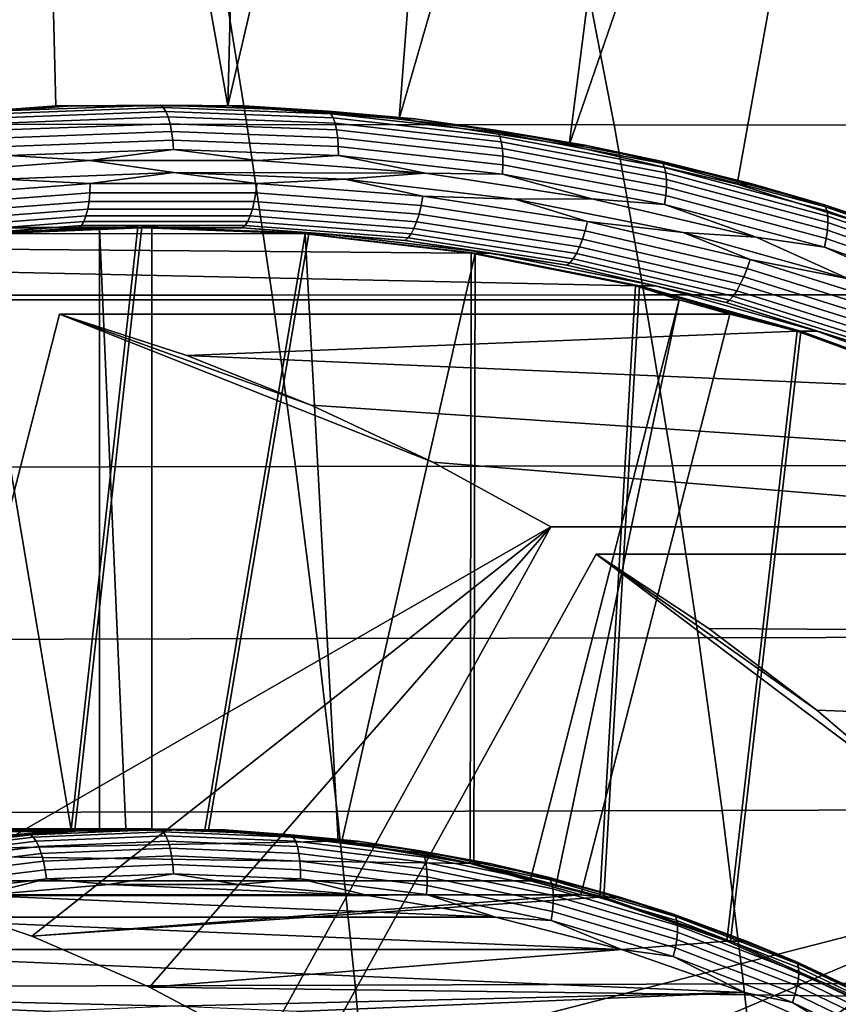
# Model space of a CAD drawing. Header units: metres. Extents: x -25 to 132, y -25 to 25.
# Tile 259 of 278: x 117.4 to 120.4, y 5.71 to 9.31. Entities that reach past the tile are written whole.
import ezdxf

# ---------------------------------------------------------------- set-up
doc = ezdxf.new("R2010")
doc.units = ezdxf.units.M
doc.layers.add('solid_12_061_071_XXX', color=7, linetype='CONTINUOUS')

msp = doc.modelspace()

# ---------------------------------------------------------------- linework, layer by layer
at = {"layer": 'solid_12_061_071_XXX'}
for points in [[(117.534309, 8.993996, 77.357338), (116.907303, 8.946008, 77.165642), (117.131561, 10.723815, 77.234207), (117.489807, 10.74345, 77.343735)], [(118.162933, 8.993996, 77.54953), (117.534309, 8.993996, 77.357338), (117.489807, 10.74345, 77.343735), (117.848618, 10.75, 77.45343)], [(118.162933, 8.993996, 77.54953), (117.848618, 10.75, 77.45343), (118.207436, 10.74345, 77.563133)], [(118.162933, 8.993996, 77.54953), (118.207436, 10.74345, 77.563133), (118.565681, 10.723815, 77.672661)], [(118.162933, 8.993996, 77.54953), (118.565681, 10.723815, 77.672661), (118.92334, 10.691092, 77.782005), (118.78994, 8.946008, 77.741226)], [(118.78994, 8.946008, 77.741226), (118.92334, 10.691092, 77.782005), (119.279373, 10.645382, 77.890854)], [(118.78994, 8.946008, 77.741226), (119.279373, 10.645382, 77.890854), (119.633636, 10.586707, 77.999168), (119.411942, 8.850286, 77.931389)], [(119.411942, 8.850286, 77.931389), (119.633636, 10.586707, 77.999168), (119.986038, 10.515076, 78.106903)], [(119.411942, 8.850286, 77.931389), (119.986038, 10.515076, 78.106903), (120.335678, 10.430671, 78.213799), (120.025558, 8.707352, 78.118988)], [(120.025558, 8.707352, 78.118988), (120.335678, 10.430671, 78.213799), (120.682281, 10.333553, 78.319771), (120.627548, 8.517965, 78.303032)], [(116.81295, 9.549885, 100.02301), (116.892509, 8.926898, 100.097305), (118.232376, 8.925667, 100.399925), (118.133217, 9.546283, 100.324989)], [(118.133217, 9.546283, 100.324989), (118.232376, 8.925667, 100.399925), (119.575424, 8.924468, 100.694489), (119.456779, 9.542771, 100.619423)], [(119.456779, 9.542771, 100.619423), (119.575424, 8.924468, 100.694489), (120.921532, 8.923298, 100.980911), (120.783531, 9.539344, 100.906227)], [(117.592758, 8.993996, 77.166069), (116.965767, 8.946009, 76.97438), (116.907303, 8.946008, 77.165642), (117.534309, 8.993996, 77.357338)], [(117.303459, 8.974038, 77.041306), (116.965767, 8.946009, 76.97438), (117.592758, 8.993996, 77.166069)], [(117.917252, 8.996962, 77.228958), (117.303459, 8.974038, 77.041306), (117.592758, 8.993996, 77.166069)], [(117.927101, 8.987926, 77.196724), (117.313927, 8.965026, 77.009262), (117.303459, 8.974038, 77.041306), (117.917252, 8.996962, 77.228958)], [(117.936348, 8.97317, 77.166481), (117.324181, 8.950308, 76.979324), (117.313927, 8.965026, 77.009262), (117.927101, 8.987926, 77.196724)], [(117.944702, 8.953141, 77.139153), (117.333908, 8.93033, 76.952415), (117.324181, 8.950308, 76.979324), (117.936348, 8.97317, 77.166481)], [(118.221428, 8.993996, 77.358276), (117.592758, 8.993996, 77.166069), (117.534309, 8.993996, 77.357338), (118.162933, 8.993996, 77.54953)], [(117.917252, 8.996962, 77.228958), (117.592758, 8.993996, 77.166069), (118.221428, 8.993996, 77.358276)], [(118.531044, 8.974038, 77.416611), (117.917252, 8.996962, 77.228958), (118.221428, 8.993996, 77.358276)], [(118.540276, 8.965026, 77.384193), (117.927101, 8.987926, 77.196724), (117.917252, 8.996962, 77.228958), (118.531044, 8.974038, 77.416611)], [(118.548515, 8.950308, 77.353645), (117.936348, 8.97317, 77.166481), (117.927101, 8.987926, 77.196724), (118.540276, 8.965026, 77.384193)], [(118.555504, 8.93033, 77.325897), (117.944702, 8.953141, 77.139153), (117.936348, 8.97317, 77.166481), (118.548515, 8.950308, 77.353645)], [(118.848427, 8.946009, 77.549965), (118.221428, 8.993996, 77.358276), (118.162933, 8.993996, 77.54953), (118.78994, 8.946008, 77.741226)], [(118.531044, 8.974038, 77.416611), (118.221428, 8.993996, 77.358276), (118.848427, 8.946009, 77.549965)], [(119.141701, 8.905385, 77.60331), (118.531044, 8.974038, 77.416611), (118.848427, 8.946009, 77.549965)], [(119.15033, 8.896442, 77.570702), (118.540276, 8.965026, 77.384193), (118.531044, 8.974038, 77.416611), (119.141701, 8.905385, 77.60331)], [(117.95192, 8.928451, 77.11557), (117.342796, 8.905702, 76.929344), (117.333908, 8.93033, 76.952415), (117.944702, 8.953141, 77.139153)], [(118.561035, 8.905702, 77.301796), (117.95192, 8.928451, 77.11557), (117.944702, 8.953141, 77.139153), (118.555504, 8.93033, 77.325897)], [(119.15757, 8.881836, 77.539848), (118.548515, 8.950308, 77.353645), (118.540276, 8.965026, 77.384193), (119.15033, 8.896442, 77.570702)], [(119.163193, 8.862012, 77.511681), (118.555504, 8.93033, 77.325897), (118.548515, 8.950308, 77.353645), (119.15757, 8.881836, 77.539848)], [(119.470398, 8.850291, 77.74012), (118.848427, 8.946009, 77.549965), (118.78994, 8.946008, 77.741226), (119.411942, 8.850286, 77.931389)], [(119.141701, 8.905385, 77.60331), (118.848427, 8.946009, 77.549965), (119.470398, 8.850291, 77.74012)], [(116.892509, 8.926898, 100.097305), (116.966835, 8.301028, 100.166641), (118.324989, 8.301724, 100.469872), (118.232376, 8.925667, 100.399925)], [(117.957764, 8.899849, 77.096451), (117.350594, 8.877173, 76.91082), (117.342796, 8.905702, 76.929344), (117.95192, 8.928451, 77.11557)], [(117.962067, 8.868207, 77.082375), (117.357056, 8.845612, 76.897408), (117.350594, 8.877173, 76.91082), (117.957764, 8.899849, 77.096451)], [(118.564926, 8.877173, 77.282082), (117.957764, 8.899849, 77.096451), (117.95192, 8.928451, 77.11557), (118.561035, 8.905702, 77.301796)], [(118.56707, 8.845612, 77.267349), (117.962067, 8.868207, 77.082375), (117.957764, 8.899849, 77.096451), (118.564926, 8.877173, 77.282082)], [(118.232376, 8.925667, 100.399925), (118.324989, 8.301724, 100.469872), (119.686211, 8.302408, 100.764557), (119.575424, 8.924468, 100.694489)], [(119.167046, 8.837572, 77.487076), (118.561035, 8.905702, 77.301796), (118.555504, 8.93033, 77.325897), (119.163193, 8.862012, 77.511681)], [(119.168999, 8.809261, 77.466766), (118.564926, 8.877173, 77.282082), (118.561035, 8.905702, 77.301796), (119.167046, 8.837572, 77.487076)], [(119.746124, 8.791353, 77.788101), (119.141701, 8.905385, 77.60331), (119.470398, 8.850291, 77.74012)], [(119.754143, 8.782524, 77.75531), (119.15033, 8.896442, 77.570702), (119.141701, 8.905385, 77.60331), (119.746124, 8.791353, 77.788101)], [(119.575424, 8.924468, 100.694489), (119.686211, 8.302408, 100.764557), (121.050392, 8.30308, 101.050636), (120.921532, 8.923298, 100.980911)], [(117.964691, 8.834489, 77.073776), (117.361984, 8.811979, 76.889511), (117.357056, 8.845612, 76.897408), (117.962067, 8.868207, 77.082375)], [(118.567398, 8.811979, 77.258041), (117.964691, 8.834489, 77.073776), (117.962067, 8.868207, 77.082375), (118.56707, 8.845612, 77.267349)], [(119.168999, 8.777942, 77.45137), (118.56707, 8.845612, 77.267349), (118.564926, 8.877173, 77.282082), (119.168999, 8.809261, 77.466766)], [(119.760391, 8.768106, 77.724152), (119.15757, 8.881836, 77.539848), (119.15033, 8.896442, 77.570702), (119.754143, 8.782524, 77.75531)], [(119.764671, 8.748534, 77.695572), (119.163193, 8.862012, 77.511681), (119.15757, 8.881836, 77.539848), (119.760391, 8.768106, 77.724152)], [(119.766869, 8.724407, 77.670456), (119.167046, 8.837572, 77.487076), (119.163193, 8.862012, 77.511681), (119.764671, 8.748534, 77.695572)], [(117.964691, 8.834489, 77.073776), (117.658134, 8.794126, 76.976921), (117.361984, 8.811979, 76.889511)], [(117.964691, 8.834489, 77.073776), (118.27301, 8.794126, 77.164902), (117.658134, 8.794126, 76.976921)], [(118.567398, 8.811979, 77.258041), (118.27301, 8.794126, 77.164902), (117.964691, 8.834489, 77.073776)], [(119.167038, 8.744567, 77.441368), (118.567398, 8.811979, 77.258041), (118.56707, 8.845612, 77.267349), (119.168999, 8.777942, 77.45137)], [(119.766899, 8.69646, 77.649559), (119.168999, 8.809261, 77.466766), (119.167046, 8.837572, 77.487076), (119.766869, 8.724407, 77.670456)], [(120.08403, 8.707354, 77.927727), (119.470398, 8.850291, 77.74012), (119.411942, 8.850286, 77.931389), (120.025558, 8.707352, 78.118988)], [(119.746124, 8.791353, 77.788101), (119.470398, 8.850291, 77.74012), (120.08403, 8.707354, 77.927727)], [(117.361984, 8.811979, 76.889511), (117.658134, 8.794126, 76.976921), (117.044853, 8.747171, 76.789421)], [(117.340004, 8.725513, 76.879654), (117.044853, 8.747171, 76.789421), (117.658134, 8.794126, 76.976921), (117.965569, 8.749997, 77.070908)], [(117.965569, 8.749997, 77.070908), (117.658134, 8.794126, 76.976921), (118.27301, 8.794126, 77.164902), (118.886292, 8.747171, 77.352402)], [(118.567398, 8.811979, 77.258041), (118.886292, 8.747171, 77.352402), (118.27301, 8.794126, 77.164902)], [(119.167038, 8.744567, 77.441368), (118.886292, 8.747171, 77.352402), (118.567398, 8.811979, 77.258041)], [(119.764771, 8.665541, 77.633522), (119.168999, 8.777942, 77.45137), (119.168999, 8.809261, 77.466766), (119.766899, 8.69646, 77.649559)], [(120.341232, 8.632522, 77.970047), (119.746124, 8.791353, 77.788101), (120.08403, 8.707354, 77.927727)], [(120.348648, 8.623853, 77.937065), (119.754143, 8.782524, 77.75531), (119.746124, 8.791353, 77.788101), (120.341232, 8.632522, 77.970047)], [(119.760544, 8.632593, 77.622826), (119.167038, 8.744567, 77.441368), (119.168999, 8.777942, 77.45137), (119.764771, 8.665541, 77.633522)], [(120.35392, 8.609694, 77.905609), (119.760391, 8.768106, 77.724152), (119.754143, 8.782524, 77.75531), (120.348648, 8.623853, 77.937065)], [(120.35688, 8.590476, 77.876633), (119.764671, 8.748534, 77.695572), (119.760391, 8.768106, 77.724152), (120.35392, 8.609694, 77.905609)], [(117.660294, 8.709455, 76.980751), (117.053131, 8.662988, 76.795128), (117.340004, 8.725513, 76.879654)], [(117.660294, 8.709455, 76.980751), (117.340004, 8.725513, 76.879654), (117.965569, 8.749997, 77.070908)], [(118.269073, 8.709455, 77.166878), (117.660294, 8.709455, 76.980751), (117.965569, 8.749997, 77.070908)], [(118.591141, 8.725513, 77.262169), (117.965569, 8.749997, 77.070908), (118.886292, 8.747171, 77.352402)], [(118.269073, 8.709455, 77.166878), (117.965569, 8.749997, 77.070908), (118.591141, 8.725513, 77.262169)], [(118.876228, 8.662988, 77.352509), (118.269073, 8.709455, 77.166878), (118.591141, 8.725513, 77.262169)], [(119.213142, 8.652201, 77.452332), (118.591141, 8.725513, 77.262169), (118.886292, 8.747171, 77.352402), (119.494682, 8.653509, 77.538406)], [(118.876228, 8.662988, 77.352509), (118.591141, 8.725513, 77.262169), (119.213142, 8.652201, 77.452332)], [(119.167038, 8.744567, 77.441368), (119.494682, 8.653509, 77.538406), (118.886292, 8.747171, 77.352402)], [(119.760544, 8.632593, 77.622826), (119.494682, 8.653509, 77.538406), (119.167038, 8.744567, 77.441368)], [(120.357437, 8.566786, 77.851013), (119.766869, 8.724407, 77.670456), (119.764671, 8.748534, 77.695572), (120.35688, 8.590476, 77.876633)], [(120.355576, 8.539342, 77.829536), (119.766899, 8.69646, 77.649559), (119.766869, 8.724407, 77.670456), (120.357437, 8.566786, 77.851013)], [(117.658829, 8.675772, 76.989754), (117.054016, 8.629482, 76.804848), (117.053131, 8.662988, 76.795128), (117.660294, 8.709455, 76.980751)], [(118.265251, 8.675772, 77.175156), (117.658829, 8.675772, 76.989754), (117.660294, 8.709455, 76.980751), (118.269073, 8.709455, 77.166878)], [(118.870064, 8.629482, 77.360069), (118.265251, 8.675772, 77.175156), (118.269073, 8.709455, 77.166878), (118.876228, 8.662988, 77.352509)], [(120.351357, 8.508983, 77.812859), (119.764771, 8.665541, 77.633522), (119.766899, 8.69646, 77.649559), (120.355576, 8.539342, 77.829536)], [(120.686043, 8.517958, 78.111778), (120.08403, 8.707354, 77.927727), (120.025558, 8.707352, 78.118988), (120.627548, 8.517965, 78.303032)], [(120.341232, 8.632522, 77.970047), (120.08403, 8.707354, 77.927727), (120.686043, 8.517958, 78.111778)], [(117.655617, 8.644169, 77.004204), (117.053009, 8.598048, 76.819969), (117.054016, 8.629482, 76.804848), (117.658829, 8.675772, 76.989754)], [(118.259834, 8.644169, 77.188934), (117.655617, 8.644169, 77.004204), (117.658829, 8.675772, 76.989754), (118.265251, 8.675772, 77.175156)], [(118.862442, 8.598048, 77.373169), (118.259834, 8.644169, 77.188934), (118.265251, 8.675772, 77.175156), (118.870064, 8.629482, 77.360069)], [(119.470032, 8.537151, 77.543495), (118.870064, 8.629482, 77.360069), (118.876228, 8.662988, 77.352509), (119.478523, 8.570298, 77.536644)], [(119.478523, 8.570298, 77.536644), (118.876228, 8.662988, 77.352509), (119.213142, 8.652201, 77.452332)], [(119.828178, 8.530467, 77.640366), (119.213142, 8.652201, 77.452332), (119.494682, 8.653509, 77.538406), (120.094894, 8.513644, 77.721909)], [(119.478523, 8.570298, 77.536644), (119.213142, 8.652201, 77.452332), (119.828178, 8.530467, 77.640366)], [(119.760544, 8.632593, 77.622826), (120.094894, 8.513644, 77.721909), (119.494682, 8.653509, 77.538406)], [(120.344902, 8.47663, 77.801476), (119.760544, 8.632593, 77.622826), (119.764771, 8.665541, 77.633522), (120.351357, 8.508983, 77.812859)], [(117.644402, 8.590966, 77.047539), (117.045502, 8.54513, 76.864433), (117.05014, 8.569642, 76.840034), (117.650757, 8.61561, 77.023659)], [(117.650757, 8.61561, 77.023659), (117.05014, 8.569642, 76.840034), (117.053009, 8.598048, 76.819969), (117.655617, 8.644169, 77.004204)], [(118.244904, 8.590966, 77.231133), (117.644402, 8.590966, 77.047539), (117.650757, 8.61561, 77.023659), (118.252983, 8.61561, 77.207779)], [(118.252983, 8.61561, 77.207779), (117.650757, 8.61561, 77.023659), (117.655617, 8.644169, 77.004204), (118.259834, 8.644169, 77.188934)], [(118.843796, 8.54513, 77.41423), (118.244904, 8.590966, 77.231133), (118.252983, 8.61561, 77.207779), (118.8536, 8.569642, 77.391411)], [(118.8536, 8.569642, 77.391411), (118.252983, 8.61561, 77.207779), (118.259834, 8.644169, 77.188934), (118.862442, 8.598048, 77.373169)], [(119.46022, 8.506054, 77.555923), (118.862442, 8.598048, 77.373169), (118.870064, 8.629482, 77.360069), (119.470032, 8.537151, 77.543495)], [(120.344902, 8.47663, 77.801476), (120.094894, 8.513644, 77.721909), (119.760544, 8.632593, 77.622826)], [(120.923981, 8.429701, 78.148209), (120.341232, 8.632522, 77.970047), (120.686043, 8.517958, 78.111778)], [(120.930817, 8.421235, 78.115051), (120.348648, 8.623853, 77.937065), (120.341232, 8.632522, 77.970047), (120.923981, 8.429701, 78.148209)], [(120.935135, 8.40741, 78.083305), (120.35392, 8.609694, 77.905609), (120.348648, 8.623853, 77.937065), (120.930817, 8.421235, 78.115051)], [(120.93679, 8.388643, 78.053925), (120.35688, 8.590476, 77.876633), (120.35392, 8.609694, 77.905609), (120.935135, 8.40741, 78.083305)], [(117.636734, 8.570986, 77.075104), (117.03923, 8.525256, 76.892426), (117.045502, 8.54513, 76.864433), (117.644402, 8.590966, 77.047539)], [(118.23584, 8.570986, 77.25827), (117.636734, 8.570986, 77.075104), (117.644402, 8.590966, 77.047539), (118.244904, 8.590966, 77.231133)], [(118.833344, 8.525256, 77.440941), (118.23584, 8.570986, 77.25827), (118.244904, 8.590966, 77.231133), (118.843796, 8.54513, 77.41423)], [(119.449402, 8.477952, 77.573563), (118.8536, 8.569642, 77.391411), (118.862442, 8.598048, 77.373169), (119.46022, 8.506054, 77.555923)], [(120.935753, 8.365509, 78.027824), (120.357437, 8.566786, 77.851013), (120.35688, 8.590476, 77.876633), (120.93679, 8.388643, 78.053925)], [(117.694519, 8.549416, 77.615456), (114.757103, 8.528277, 85.482094), (114.272331, 8.476853, 85.333885), (117.223572, 8.526093, 77.312576)], [(117.694519, 8.549416, 77.615456), (115.243935, 8.549416, 85.630936), (114.757103, 8.528277, 85.482094)], [(117.694519, 6.349213, 77.615456), (115.243935, 6.349213, 85.630936), (115.243935, 8.549416, 85.630936), (117.694519, 8.549416, 77.615456)], [(115.922035, 8.528277, 85.838249), (115.435196, 8.549416, 85.689407), (117.88578, 8.549416, 77.673927), (118.445572, 8.526093, 77.68618)], [(115.435196, 6.349213, 85.689407), (117.88578, 6.349213, 77.673927), (117.88578, 8.549416, 77.673927), (115.435196, 8.549416, 85.689407)], [(117.618454, 8.54729, 77.137863), (117.022606, 8.501686, 76.955688), (117.031517, 8.510627, 76.923157), (117.627998, 8.556278, 77.105522)], [(117.296074, 8.526093, 77.075363), (117.022606, 8.501686, 76.955688), (117.618454, 8.54729, 77.137863)], [(117.627998, 8.556278, 77.105522), (117.031517, 8.510627, 76.923157), (117.03923, 8.525256, 76.892426), (117.636734, 8.570986, 77.075104)], [(117.116661, 6.3037, 77.229652), (117.237617, 8.526093, 77.266632), (117.848618, 8.55, 77.45343), (117.604126, 6.344851, 77.378685)], [(117.223572, 8.526093, 77.312576), (117.834572, 8.55, 77.499374), (117.694519, 8.549416, 77.615456)], [(117.59008, 6.344851, 77.424629), (117.834572, 8.55, 77.499374), (117.223572, 8.526093, 77.312576)], [(117.848618, 8.55, 77.45343), (117.237617, 8.526093, 77.266632), (117.296074, 8.526093, 77.075363), (117.907097, 8.55, 77.262169)], [(117.907097, 8.55, 77.262169), (117.296074, 8.526093, 77.075363), (117.618454, 8.54729, 77.137863)], [(117.59008, 6.344851, 77.424629), (118.079071, 6.344851, 77.574127), (118.445572, 8.526093, 77.68618), (117.834572, 8.55, 77.499374)], [(117.604126, 6.344851, 77.378685), (117.848618, 8.55, 77.45343), (118.459618, 8.526093, 77.640236), (118.093117, 6.344851, 77.528183)], [(118.215904, 8.54729, 77.320518), (117.618454, 8.54729, 77.137863), (117.627998, 8.556278, 77.105522), (118.226074, 8.556278, 77.288368)], [(117.907097, 8.55, 77.262169), (117.618454, 8.54729, 77.137863), (118.215904, 8.54729, 77.320518)], [(118.226074, 8.556278, 77.288368), (117.627998, 8.556278, 77.105522), (117.636734, 8.570986, 77.075104), (118.23584, 8.570986, 77.25827)], [(117.88578, 8.549416, 77.673927), (117.694519, 8.549416, 77.615456), (117.790146, 8.55, 77.644691)], [(117.834572, 8.55, 77.499374), (117.790146, 8.55, 77.644691), (117.694519, 8.549416, 77.615456)], [(117.790146, 6.35, 77.644691), (117.694519, 8.549416, 77.615456), (117.88578, 8.549416, 77.673927), (117.88578, 6.349213, 77.673927)], [(117.694519, 6.349213, 77.615456), (117.694519, 8.549416, 77.615456), (117.790146, 6.35, 77.644691)], [(118.445572, 8.526093, 77.68618), (117.88578, 8.549416, 77.673927), (117.790146, 8.55, 77.644691)], [(117.834572, 8.55, 77.499374), (118.445572, 8.526093, 77.68618), (117.790146, 8.55, 77.644691)], [(118.459618, 8.526093, 77.640236), (117.848618, 8.55, 77.45343), (117.907097, 8.55, 77.262169), (118.51812, 8.526093, 77.448982)], [(118.51812, 8.526093, 77.448982), (117.907097, 8.55, 77.262169), (118.215904, 8.54729, 77.320518)], [(118.811752, 8.501686, 77.502686), (118.215904, 8.54729, 77.320518), (118.226074, 8.556278, 77.288368), (118.822556, 8.510627, 77.470734)], [(118.51812, 8.526093, 77.448982), (118.215904, 8.54729, 77.320518), (118.811752, 8.501686, 77.502686)], [(118.822556, 8.510627, 77.470734), (118.226074, 8.556278, 77.288368), (118.23584, 8.570986, 77.25827), (118.833344, 8.525256, 77.440941)], [(119.426064, 8.43404, 77.622154), (118.833344, 8.525256, 77.440941), (118.843796, 8.54513, 77.41423), (119.437897, 8.453701, 77.595863)], [(119.437897, 8.453701, 77.595863), (118.843796, 8.54513, 77.41423), (118.8536, 8.569642, 77.391411), (119.449402, 8.477952, 77.573563)], [(120.061951, 8.399271, 77.724464), (119.470032, 8.537151, 77.543495), (119.478523, 8.570298, 77.536644), (120.072746, 8.431882, 77.718315)], [(120.072746, 8.431882, 77.718315), (119.478523, 8.570298, 77.536644), (119.828178, 8.530467, 77.640366)], [(120.925766, 8.309064, 77.988472), (120.351357, 8.508983, 77.812859), (120.355576, 8.539342, 77.829536), (120.932037, 8.338711, 78.005783)], [(120.932037, 8.338711, 78.005783), (120.355576, 8.539342, 77.829536), (120.357437, 8.566786, 77.851013), (120.935753, 8.365509, 78.027824)], [(119.053215, 8.4545, 77.871956), (116.406807, 8.476853, 85.986458), (115.922035, 8.528277, 85.838249), (118.445572, 8.526093, 77.68618)], [(117.59008, 6.344851, 77.424629), (117.223572, 8.526093, 77.312576), (116.615936, 8.4545, 77.126801), (117.102615, 6.3037, 77.275597)], [(118.566536, 6.3037, 77.72316), (118.445572, 8.526093, 77.68618), (118.079071, 6.344851, 77.574127)], [(118.093117, 6.344851, 77.528183), (118.459618, 8.526093, 77.640236), (119.067261, 8.4545, 77.826004), (118.580582, 6.3037, 77.677216)], [(118.566536, 6.3037, 77.72316), (119.049263, 6.221665, 77.870743), (119.053215, 8.4545, 77.871956), (118.445572, 8.526093, 77.68618)], [(119.067261, 8.4545, 77.826004), (118.459618, 8.526093, 77.640236), (118.51812, 8.526093, 77.448982), (119.125725, 8.454504, 77.634743)], [(119.125725, 8.454504, 77.634743), (118.51812, 8.526093, 77.448982), (118.811752, 8.501686, 77.502686)], [(119.40284, 8.410723, 77.683403), (118.811752, 8.501686, 77.502686), (118.822556, 8.510627, 77.470734), (119.414253, 8.419567, 77.651634)], [(119.125725, 8.454504, 77.634743), (118.811752, 8.501686, 77.502686), (119.40284, 8.410723, 77.683403)], [(119.414253, 8.419567, 77.651634), (118.822556, 8.510627, 77.470734), (118.833344, 8.525256, 77.440941), (119.426064, 8.43404, 77.622154)], [(120.037216, 8.341027, 77.753273), (119.449402, 8.477952, 77.573563), (119.46022, 8.506054, 77.555923), (120.049988, 8.368675, 77.736237)], [(120.049988, 8.368675, 77.736237), (119.46022, 8.506054, 77.555923), (119.470032, 8.537151, 77.543495), (120.061951, 8.399271, 77.724464)], [(120.432846, 8.360981, 77.825233), (119.828178, 8.530467, 77.640366), (120.094894, 8.513644, 77.721909)], [(120.072746, 8.431882, 77.718315), (119.828178, 8.530467, 77.640366), (120.432846, 8.360981, 77.825233)], [(120.344902, 8.47663, 77.801476), (120.683693, 8.32834, 77.901924), (120.432846, 8.360981, 77.825233), (120.094894, 8.513644, 77.721909)], [(120.91713, 8.277472, 77.976425), (120.344902, 8.47663, 77.801476), (120.351357, 8.508983, 77.812859), (120.925766, 8.309064, 77.988472)], [(119.654022, 8.335628, 78.055634), (116.887779, 8.395326, 86.133507), (116.406807, 8.476853, 85.986458), (119.053215, 8.4545, 77.871956)], [(120.024033, 8.317168, 77.775063), (119.437897, 8.453701, 77.595863), (119.449402, 8.477952, 77.573563), (120.037216, 8.341027, 77.753273)], [(120.91713, 8.277472, 77.976425), (120.683693, 8.32834, 77.901924), (120.344902, 8.47663, 77.801476)], [(119.063309, 6.221665, 77.824799), (118.580582, 6.3037, 77.677216), (119.067261, 8.4545, 77.826004)], [(119.049263, 6.221665, 77.870743), (119.524048, 6.099294, 78.0159), (119.654022, 8.335628, 78.055634), (119.053215, 8.4545, 77.871956)], [(119.063309, 6.221665, 77.824799), (119.067261, 8.4545, 77.826004), (119.668068, 8.335628, 78.009689), (119.538094, 6.099294, 77.969955)], [(119.668068, 8.335628, 78.009689), (119.067261, 8.4545, 77.826004), (119.125725, 8.454504, 77.634743), (119.726517, 8.335633, 77.818428)], [(119.726517, 8.335633, 77.818428), (119.125725, 8.454504, 77.634743), (119.40284, 8.410723, 77.683403)], [(119.998024, 8.283586, 77.830109), (119.414253, 8.419567, 77.651634), (119.426064, 8.43404, 77.622154), (120.010834, 8.297825, 77.800941)], [(120.010834, 8.297825, 77.800941), (119.426064, 8.43404, 77.622154), (119.437897, 8.453701, 77.595863), (120.024033, 8.317168, 77.775063)], [(120.642662, 8.216577, 77.902008), (120.061951, 8.399271, 77.724464), (120.072746, 8.431882, 77.718315), (120.655716, 8.248479, 77.896545)], [(120.655716, 8.248479, 77.896545), (120.072746, 8.431882, 77.718315), (120.432846, 8.360981, 77.825233)], [(119.654022, 8.335628, 78.055634), (119.813843, 8.283983, 78.263397), (117.363258, 8.283983, 86.278877), (116.887779, 8.395326, 86.133507)], [(119.985992, 8.274884, 77.861687), (119.40284, 8.410723, 77.683403), (119.414253, 8.419567, 77.651634), (119.998024, 8.283586, 77.830109)], [(119.726517, 8.335633, 77.818428), (119.40284, 8.410723, 77.683403), (119.985992, 8.274884, 77.861687)], [(120.628586, 8.186646, 77.913132), (120.049988, 8.368675, 77.736237), (120.061951, 8.399271, 77.724464), (120.642662, 8.216577, 77.902008)], [(120.613907, 8.1596, 77.929588), (120.037216, 8.341027, 77.753273), (120.049988, 8.368675, 77.736237), (120.628586, 8.186646, 77.913132)], [(119.524048, 6.099294, 78.0159), (119.987915, 5.937356, 78.157715), (120.244591, 8.170155, 78.236191), (119.654022, 8.335628, 78.055634)], [(119.538094, 6.099294, 77.969955), (119.668068, 8.335628, 78.009689), (120.258636, 8.170155, 78.190247), (120.001961, 5.937356, 78.111771)], [(119.654022, 8.335628, 78.055634), (120.244591, 8.170155, 78.236191), (119.813843, 8.283983, 78.263397)], [(120.258636, 8.170155, 78.190247), (119.668068, 8.335628, 78.009689), (119.726517, 8.335633, 77.818428), (120.317131, 8.170148, 77.998993)], [(120.317131, 8.170148, 77.998993), (119.726517, 8.335633, 77.818428), (119.985992, 8.274884, 77.861687)], [(120.599075, 8.13626, 77.950874), (120.024033, 8.317168, 77.775063), (120.037216, 8.341027, 77.753273), (120.613907, 8.1596, 77.929588)], [(116.966835, 8.301028, 100.166641), (117.035828, 7.672469, 100.230965), (118.41095, 7.674676, 100.534775), (118.324989, 8.301724, 100.469872)], [(118.324989, 8.301724, 100.469872), (118.41095, 7.674676, 100.534775), (119.78904, 7.67684, 100.829582), (119.686211, 8.302408, 100.764557)], [(119.686211, 8.302408, 100.764557), (119.78904, 7.67684, 100.829582), (121.169983, 7.67896, 101.115341), (121.050392, 8.30308, 101.050636)], [(120.57074, 8.103408, 78.005203), (119.998024, 8.283586, 77.830109), (120.010834, 8.297825, 77.800941), (120.584534, 8.117337, 77.976334)], [(120.584534, 8.117337, 77.976334), (120.010834, 8.297825, 77.800941), (120.024033, 8.317168, 77.775063), (120.599075, 8.13626, 77.950874)], [(119.269264, 6.15875, 78.096909), (116.818687, 6.15875, 86.112389), (117.363258, 8.283983, 86.278877), (119.813843, 8.283983, 78.263397)], [(119.269264, 6.15875, 78.096909), (119.813843, 8.283983, 78.263397), (119.361832, 6.133629, 78.125206)], [(119.361832, 6.133629, 78.125206), (119.813843, 8.283983, 78.263397), (119.998581, 8.232219, 78.319878), (119.45401, 6.106987, 78.153389)], [(119.998581, 8.232219, 78.319878), (119.813843, 8.283983, 78.263397), (119.906357, 8.258666, 78.291687)], [(120.244591, 8.170155, 78.236191), (119.906357, 8.258666, 78.291687), (119.813843, 8.283983, 78.263397)], [(120.244591, 8.170155, 78.236191), (119.998581, 8.232219, 78.319878), (119.906357, 8.258666, 78.291687)], [(120.558105, 8.094895, 78.036598), (119.985992, 8.274884, 77.861687), (119.998024, 8.283586, 77.830109), (120.57074, 8.103408, 78.005203)], [(120.317131, 8.170148, 77.998993), (119.985992, 8.274884, 77.861687), (120.558105, 8.094895, 78.036598)], [(117.003433, 6.106987, 86.168869), (119.45401, 6.106987, 78.153389), (119.998581, 8.232219, 78.319878), (117.548004, 8.232219, 86.335358)], [(117.003433, 6.106987, 86.168869), (117.548004, 8.232219, 86.335358), (118.912956, 7.690246, 86.75267), (119.344673, 7.454011, 86.884659)], [(118.013023, 8.080042, 86.477531), (117.548004, 8.232219, 86.335358), (119.998581, 8.232219, 78.319878), (120.244591, 8.170155, 78.236191)], [(118.468544, 7.89917, 86.616798), (117.548004, 8.232219, 86.335358), (118.013023, 8.080042, 86.477531)], [(118.912956, 7.690246, 86.75267), (117.548004, 8.232219, 86.335358), (118.468544, 7.89917, 86.616798)], [(120.244591, 8.170155, 78.236191), (120.821739, 7.958972, 78.412643), (118.013023, 8.080042, 86.477531)], [(119.987915, 5.937356, 78.157715), (120.437843, 5.7369, 78.295273), (120.821739, 7.958972, 78.412643), (120.244591, 8.170155, 78.236191)], [(120.001961, 5.937356, 78.111771), (120.258636, 8.170155, 78.190247), (120.835785, 7.958972, 78.366699), (120.451889, 5.7369, 78.249329)], [(120.835785, 7.958972, 78.366699), (120.258636, 8.170155, 78.190247), (120.317131, 8.170148, 77.998993), (120.894272, 7.958971, 78.175446)], [(120.894272, 7.958971, 78.175446), (120.317131, 8.170148, 77.998993), (120.558105, 8.094895, 78.036598)], [(121.382202, 7.703272, 78.584), (118.468544, 7.89917, 86.616798), (118.013023, 8.080042, 86.477531), (120.821739, 7.958972, 78.412643)], [(121.79525, 7.454011, 78.869179), (118.912956, 7.690246, 86.75267), (118.468544, 7.89917, 86.616798), (121.382202, 7.703272, 78.584)], [(117.035828, 7.672469, 100.230965), (117.099457, 7.041435, 100.29026), (118.490219, 7.044772, 100.594604), (118.41095, 7.674676, 100.534775)], [(118.41095, 7.674676, 100.534775), (118.490219, 7.044772, 100.594604), (119.883858, 7.048044, 100.889534), (119.78904, 7.67684, 100.829582)], [(121.79525, 7.454011, 78.869179), (119.344673, 7.454011, 86.884659), (118.912956, 7.690246, 86.75267)], [(119.78904, 7.67684, 100.829582), (119.883858, 7.048044, 100.889534), (121.280251, 7.051251, 101.175003), (121.169983, 7.67896, 101.115341)], [(117.003433, 6.106987, 86.168869), (119.344673, 7.454011, 86.884659), (117.446419, 5.955565, 86.304306)], [(117.446419, 5.955565, 86.304306), (119.344673, 7.454011, 86.884659), (117.877022, 5.769053, 86.435951)], [(117.877022, 5.769053, 86.435951), (119.344673, 7.454011, 86.884659), (118.292641, 5.548579, 86.563019)], [(120.743217, 5.548579, 78.547539), (118.292641, 5.548579, 86.563019), (119.344673, 7.454011, 86.884659), (121.79525, 7.454011, 78.869179)], [(118.458275, 5.448579, 86.613655), (120.908859, 5.448579, 78.598175), (121.960892, 7.354011, 78.919815), (119.510307, 7.354011, 86.935295)], [(118.458275, 5.448579, 86.613655), (119.510307, 7.354011, 86.935295), (120.694603, 6.461088, 87.297371), (121.053146, 6.11606, 87.40699)], [(119.921814, 7.081164, 87.061104), (119.510307, 7.354011, 86.935295), (121.960892, 7.354011, 78.919815), (122.440491, 7.064354, 78.907547)], [(120.317047, 6.783171, 87.181946), (119.510307, 7.354011, 86.935295), (119.921814, 7.081164, 87.061104)], [(120.694603, 6.461088, 87.297371), (119.510307, 7.354011, 86.935295), (120.317047, 6.783171, 87.181946)], [(122.932487, 6.684651, 79.057968), (120.317047, 6.783171, 87.181946), (119.921814, 7.081164, 87.061104), (122.440491, 7.064354, 78.907547)], [(117.099457, 7.041435, 100.29026), (117.157707, 6.408149, 100.344498), (118.562767, 6.412267, 100.649345), (118.490219, 7.044772, 100.594604)], [(118.490219, 7.044772, 100.594604), (118.562767, 6.412267, 100.649345), (119.970627, 6.416306, 100.944397), (119.883858, 7.048044, 100.889534)], [(119.883858, 7.048044, 100.889534), (119.970627, 6.416306, 100.944397), (121.381157, 6.420269, 101.229591), (121.280251, 7.051251, 101.175003)], [(123.395958, 6.267576, 79.199661), (120.694603, 6.461088, 87.297371), (120.317047, 6.783171, 87.181946), (122.932487, 6.684651, 79.057968)], [(117.157707, 6.408149, 100.344498), (117.210533, 5.772832, 100.393669), (118.628563, 5.777413, 100.698975), (118.562767, 6.412267, 100.649345)], [(118.562767, 6.412267, 100.649345), (118.628563, 5.777413, 100.698975), (120.049309, 5.781913, 100.994133), (119.970627, 6.416306, 100.944397)], [(119.970627, 6.416306, 100.944397), (120.049309, 5.781913, 100.994133), (121.472656, 5.786331, 101.279091), (121.381157, 6.420269, 101.229591)], [(114.778572, 6.322844, 85.488663), (115.243935, 6.349213, 85.630936), (117.694519, 6.349213, 77.615456), (117.59008, 6.344851, 77.424629)], [(114.778572, 6.322844, 85.488663), (117.59008, 6.344851, 77.424629), (117.102615, 6.3037, 77.275597)], [(117.88578, 6.349213, 77.673927), (115.435196, 6.349213, 85.689407), (115.900566, 6.322844, 85.831688)], [(117.88578, 6.349213, 77.673927), (115.900566, 6.322844, 85.831688), (118.079071, 6.344851, 77.574127)], [(116.362663, 6.259228, 85.972961), (118.566536, 6.3037, 77.72316), (118.079071, 6.344851, 77.574127), (115.900566, 6.322844, 85.831688)], [(117.116661, 6.3037, 77.229652), (117.604126, 6.344851, 77.378685), (117.662582, 6.34485, 77.187416), (117.175133, 6.303701, 77.038391)], [(117.175133, 6.303701, 77.038391), (117.662582, 6.34485, 77.187416), (117.441032, 6.327396, 77.083366)], [(117.441032, 6.327396, 77.083366), (117.917252, 6.346961, 77.228958), (117.927101, 6.337926, 77.196724), (117.451569, 6.318389, 77.051338)], [(117.662582, 6.34485, 77.187416), (117.917252, 6.346961, 77.228958), (117.441032, 6.327396, 77.083366)], [(117.790146, 6.35, 77.644691), (117.88578, 6.349213, 77.673927), (117.59008, 6.344851, 77.424629)], [(117.694519, 6.349213, 77.615456), (117.790146, 6.35, 77.644691), (117.59008, 6.344851, 77.424629)], [(117.88578, 6.349213, 77.673927), (118.079071, 6.344851, 77.574127), (117.59008, 6.344851, 77.424629)], [(117.604126, 6.344851, 77.378685), (118.093117, 6.344851, 77.528183), (118.151611, 6.34485, 77.336929), (117.662582, 6.34485, 77.187416)], [(117.662582, 6.34485, 77.187416), (118.151611, 6.34485, 77.336929), (117.917252, 6.346961, 77.228958)], [(117.917252, 6.346961, 77.228958), (118.393471, 6.327396, 77.374557), (118.402641, 6.318389, 77.34211), (117.927101, 6.337926, 77.196724)], [(118.151611, 6.34485, 77.336929), (118.393471, 6.327396, 77.374557), (117.917252, 6.346961, 77.228958)], [(118.093117, 6.344851, 77.528183), (118.580582, 6.3037, 77.677216), (118.639061, 6.303701, 77.485954), (118.151611, 6.34485, 77.336929)], [(118.151611, 6.34485, 77.336929), (118.639061, 6.303701, 77.485954), (118.393471, 6.327396, 77.374557)], [(116.967751, 6.26882, 76.938667), (117.441032, 6.327396, 77.083366), (117.451569, 6.318389, 77.051338), (116.978958, 6.259896, 76.906845)], [(117.175133, 6.303701, 77.038391), (117.441032, 6.327396, 77.083366), (116.967751, 6.26882, 76.938667)], [(116.978958, 6.259896, 76.906845), (117.451569, 6.318389, 77.051338), (117.461914, 6.303678, 77.021431), (116.99041, 6.245321, 76.877281)], [(117.451569, 6.318389, 77.051338), (117.927101, 6.337926, 77.196724), (117.936348, 6.32317, 77.166481), (117.461914, 6.303678, 77.021431)], [(117.461914, 6.303678, 77.021431), (117.936348, 6.32317, 77.166481), (117.944702, 6.303142, 77.139153), (117.471779, 6.283711, 76.994568)], [(117.927101, 6.337926, 77.196724), (118.402641, 6.318389, 77.34211), (118.410782, 6.303678, 77.311531), (117.936348, 6.32317, 77.166481)], [(117.936348, 6.32317, 77.166481), (118.410782, 6.303678, 77.311531), (118.417633, 6.283711, 77.283745), (117.944702, 6.303142, 77.139153)], [(118.393471, 6.327396, 77.374557), (118.866745, 6.26882, 77.519249), (118.875252, 6.259896, 77.486603), (118.402641, 6.318389, 77.34211)], [(118.639061, 6.303701, 77.485954), (118.866745, 6.26882, 77.519249), (118.393471, 6.327396, 77.374557)], [(118.402641, 6.318389, 77.34211), (118.875252, 6.259896, 77.486603), (118.882294, 6.245321, 77.455688), (118.410782, 6.303678, 77.311531)], [(116.362663, 6.259228, 85.972961), (119.049263, 6.221665, 77.870743), (118.566536, 6.3037, 77.72316)], [(116.99041, 6.245321, 76.877281), (117.461914, 6.303678, 77.021431), (117.471779, 6.283711, 76.994568), (117.001762, 6.225539, 76.850868)], [(117.001762, 6.225539, 76.850868), (117.471779, 6.283711, 76.994568), (117.480835, 6.259096, 76.97155), (117.012665, 6.201152, 76.828415)], [(117.471779, 6.283711, 76.994568), (117.944702, 6.303142, 77.139153), (117.95192, 6.27845, 77.11557), (117.480835, 6.259096, 76.97155)], [(117.480835, 6.259096, 76.97155), (117.95192, 6.27845, 77.11557), (117.957764, 6.249849, 77.096451), (117.488831, 6.230583, 76.953087)], [(117.944702, 6.303142, 77.139153), (118.417633, 6.283711, 77.283745), (118.422997, 6.259096, 77.259598), (117.95192, 6.27845, 77.11557)], [(117.95192, 6.27845, 77.11557), (118.422997, 6.259096, 77.259598), (118.426689, 6.230583, 77.239815), (117.957764, 6.249849, 77.096451)], [(118.410782, 6.303678, 77.311531), (118.882294, 6.245321, 77.455688), (118.88765, 6.225539, 77.427444), (118.417633, 6.283711, 77.283745)], [(118.417633, 6.283711, 77.283745), (118.88765, 6.225539, 77.427444), (118.891167, 6.201152, 77.402725), (118.422997, 6.259096, 77.259598)], [(118.580582, 6.3037, 77.677216), (119.063309, 6.221665, 77.824799), (119.121758, 6.221671, 77.63353), (118.639061, 6.303701, 77.485954)], [(118.639061, 6.303701, 77.485954), (119.121758, 6.221671, 77.63353), (118.866745, 6.26882, 77.519249)], [(118.866745, 6.26882, 77.519249), (119.334175, 6.171595, 77.662155), (119.342018, 6.162809, 77.629303), (118.875252, 6.259896, 77.486603)], [(119.121758, 6.221671, 77.63353), (119.334175, 6.171595, 77.662155), (118.866745, 6.26882, 77.519249)], [(116.362663, 6.259228, 85.972961), (116.818687, 6.15875, 86.112389), (119.269264, 6.15875, 78.096909), (119.049263, 6.221665, 77.870743)], [(117.012665, 6.201152, 76.828415), (117.480835, 6.259096, 76.97155), (117.488831, 6.230583, 76.953087), (117.022789, 6.172903, 76.8106)], [(117.488831, 6.230583, 76.953087), (117.957764, 6.249849, 77.096451), (117.962067, 6.218207, 77.082375), (117.495506, 6.199039, 76.939735)], [(117.957764, 6.249849, 77.096451), (118.426689, 6.230583, 77.239815), (118.428619, 6.199039, 77.225014), (117.962067, 6.218207, 77.082375)], [(118.422997, 6.259096, 77.259598), (118.891167, 6.201152, 77.402725), (118.892731, 6.172903, 77.382301), (118.426689, 6.230583, 77.239815)], [(118.875252, 6.259896, 77.486603), (119.342018, 6.162809, 77.629303), (119.347969, 6.14846, 77.598061), (118.882294, 6.245321, 77.455688)], [(118.882294, 6.245321, 77.455688), (119.347969, 6.14846, 77.598061), (119.351852, 6.128985, 77.569359), (118.88765, 6.225539, 77.427444)], [(117.022789, 6.172903, 76.8106), (117.488831, 6.230583, 76.953087), (117.495506, 6.199039, 76.939735), (117.03183, 6.141651, 76.797974)], [(117.03183, 6.141651, 76.797974), (117.495506, 6.199039, 76.939735), (117.500664, 6.165424, 76.931908), (117.039497, 6.108347, 76.790916)], [(117.495506, 6.199039, 76.939735), (117.962067, 6.218207, 77.082375), (117.964691, 6.184489, 77.073776), (117.500664, 6.165424, 76.931908)], [(117.962067, 6.218207, 77.082375), (118.428619, 6.199039, 77.225014), (118.428719, 6.165424, 77.215645), (117.964691, 6.184489, 77.073776)], [(118.426689, 6.230583, 77.239815), (118.892731, 6.172903, 77.382301), (118.892303, 6.141651, 77.366776), (118.428619, 6.199039, 77.225014)], [(118.428619, 6.199039, 77.225014), (118.892303, 6.141651, 77.366776), (118.889885, 6.108347, 77.356636), (118.428719, 6.165424, 77.215645)], [(118.88765, 6.225539, 77.427444), (119.351852, 6.128985, 77.569359), (119.353546, 6.104977, 77.54409), (118.891167, 6.201152, 77.402725)], [(118.891167, 6.201152, 77.402725), (119.353546, 6.104977, 77.54409), (119.353012, 6.077165, 77.523018), (118.892731, 6.172903, 77.382301)], [(119.45401, 6.106987, 78.153389), (119.524048, 6.099294, 78.0159), (119.049263, 6.221665, 77.870743)], [(119.361832, 6.133629, 78.125206), (119.45401, 6.106987, 78.153389), (119.049263, 6.221665, 77.870743)], [(119.269264, 6.15875, 78.096909), (119.361832, 6.133629, 78.125206), (119.049263, 6.221665, 77.870743)], [(119.063309, 6.221665, 77.824799), (119.538094, 6.099294, 77.969955), (119.596581, 6.09929, 77.778702), (119.121758, 6.221671, 77.63353)], [(119.121758, 6.221671, 77.63353), (119.596581, 6.09929, 77.778702), (119.334175, 6.171595, 77.662155)], [(117.039497, 6.108347, 76.790916), (117.500664, 6.165424, 76.931908), (117.256302, 6.105113, 76.854065)], [(117.500664, 6.165424, 76.931908), (117.72863, 6.145005, 76.998466), (117.256302, 6.105113, 76.854065)], [(117.500664, 6.165424, 76.931908), (117.964691, 6.184489, 77.073776), (117.72863, 6.145005, 76.998466)], [(117.964691, 6.184489, 77.073776), (118.202515, 6.145005, 77.143349), (117.72863, 6.145005, 76.998466)], [(117.964691, 6.184489, 77.073776), (118.428719, 6.165424, 77.215645), (118.202515, 6.145005, 77.143349)], [(118.428719, 6.165424, 77.215645), (118.674835, 6.105113, 77.287758), (118.202515, 6.145005, 77.143349)], [(118.428719, 6.165424, 77.215645), (118.889885, 6.108347, 77.356636), (118.674835, 6.105113, 77.287758)], [(118.892731, 6.172903, 77.382301), (119.353012, 6.077165, 77.523018), (119.35025, 6.046398, 77.50679), (118.892303, 6.141651, 77.366776)], [(119.334175, 6.171595, 77.662155), (119.79287, 6.036319, 77.802391), (119.800056, 6.027726, 77.769341), (119.342018, 6.162809, 77.629303)], [(119.596581, 6.09929, 77.778702), (119.79287, 6.036319, 77.802391), (119.334175, 6.171595, 77.662155)], [(119.342018, 6.162809, 77.629303), (119.800056, 6.027726, 77.769341), (119.804939, 6.013692, 77.73777), (119.347969, 6.14846, 77.598061)], [(118.674835, 6.105113, 77.287758), (117.256302, 6.105113, 76.854065), (117.72863, 6.145005, 76.998466)], [(118.674835, 6.105113, 77.287758), (117.72863, 6.145005, 76.998466), (118.202515, 6.145005, 77.143349)], [(118.892303, 6.141651, 77.366776), (119.35025, 6.046398, 77.50679), (119.345352, 6.013611, 77.495888), (118.889885, 6.108347, 77.356636)], [(119.347969, 6.14846, 77.598061), (119.804939, 6.013692, 77.73777), (119.807373, 5.994644, 77.708633), (119.351852, 6.128985, 77.569359)], [(119.351852, 6.128985, 77.569359), (119.807373, 5.994644, 77.708633), (119.807289, 5.971161, 77.682816), (119.353546, 6.104977, 77.54409)], [(119.142509, 6.025599, 77.43074), (116.788628, 6.025599, 76.711082), (117.256302, 6.105113, 76.854065)], [(119.45401, 6.106987, 78.153389), (117.003433, 6.106987, 86.168869), (117.446419, 5.955565, 86.304306)], [(119.142509, 6.025599, 77.43074), (117.256302, 6.105113, 76.854065), (118.674835, 6.105113, 77.287758)], [(119.45401, 6.106987, 78.153389), (117.446419, 5.955565, 86.304306), (119.524048, 6.099294, 78.0159)], [(117.877022, 5.769053, 86.435951), (119.987915, 5.937356, 78.157715), (119.524048, 6.099294, 78.0159), (117.446419, 5.955565, 86.304306)], [(118.458275, 5.448579, 86.613655), (121.053146, 6.11606, 87.40699), (118.848694, 5.182423, 86.733025)], [(118.889885, 6.108347, 77.356636), (119.142509, 6.025599, 77.43074), (118.674835, 6.105113, 77.287758)], [(118.848694, 5.182423, 86.733025), (121.053146, 6.11606, 87.40699), (119.218468, 4.885725, 86.846069)], [(118.889885, 6.108347, 77.356636), (119.345352, 6.013611, 77.495888), (119.142509, 6.025599, 77.43074)], [(119.218468, 4.885725, 86.846069), (121.053146, 6.11606, 87.40699), (119.565346, 4.560282, 86.952126)], [(119.353546, 6.104977, 77.54409), (119.807289, 5.971161, 77.682816), (119.80468, 5.943959, 77.66111), (119.353012, 6.077165, 77.523018)], [(119.538094, 6.099294, 77.969955), (120.001961, 5.937356, 78.111771), (120.060448, 5.937353, 77.920517), (119.596581, 6.09929, 77.778702)], [(122.015923, 4.560282, 78.936646), (119.565346, 4.560282, 86.952126), (121.053146, 6.11606, 87.40699), (123.503723, 6.11606, 79.39151)], [(119.596581, 6.09929, 77.778702), (120.060448, 5.937353, 77.920517), (119.79287, 6.036319, 77.802391)], [(119.353012, 6.077165, 77.523018), (119.80468, 5.943959, 77.66111), (119.799637, 5.913867, 77.64418), (119.35025, 6.046398, 77.50679)], [(119.602577, 5.906962, 77.571396), (116.328568, 5.906962, 76.570427), (116.788628, 6.025599, 76.711082)], [(119.602577, 5.906962, 77.571396), (116.788628, 6.025599, 76.711082), (119.142509, 6.025599, 77.43074)], [(119.345352, 6.013611, 77.495888), (119.602577, 5.906962, 77.571396), (119.142509, 6.025599, 77.43074)], [(119.35025, 6.046398, 77.50679), (119.799637, 5.913867, 77.64418), (119.792297, 5.881799, 77.63253), (119.345352, 6.013611, 77.495888)], [(119.79287, 6.036319, 77.802391), (120.239998, 5.863828, 77.939095), (120.246544, 5.855481, 77.905846), (119.800056, 6.027726, 77.769341)], [(120.060448, 5.937353, 77.920517), (120.239998, 5.863828, 77.939095), (119.79287, 6.036319, 77.802391)], [(119.800056, 6.027726, 77.769341), (120.246544, 5.855481, 77.905846), (120.250389, 5.841847, 77.873955), (119.804939, 6.013692, 77.73777)], [(119.345352, 6.013611, 77.495888), (119.792297, 5.881799, 77.63253), (119.602577, 5.906962, 77.571396)], [(119.804939, 6.013692, 77.73777), (120.250389, 5.841847, 77.873955), (120.251419, 5.823343, 77.844383), (119.807373, 5.994644, 77.708633)], [(119.807373, 5.994644, 77.708633), (120.251419, 5.823343, 77.844383), (120.249588, 5.800532, 77.818039), (119.807289, 5.971161, 77.682816)], [(119.700584, 4.41886, 86.993469), (122.151169, 4.41886, 78.977989), (123.638962, 5.974639, 79.432854), (121.188385, 5.974639, 87.448334)], [(119.700584, 4.41886, 86.993469), (121.188385, 5.974639, 87.448334), (120.011826, 4.056105, 87.088631)], [(119.80468, 5.943959, 77.66111), (120.244972, 5.774107, 77.795723), (120.237694, 5.744874, 77.778107), (119.799637, 5.913867, 77.64418)], [(119.807289, 5.971161, 77.682816), (120.249588, 5.800532, 77.818039), (120.244972, 5.774107, 77.795723), (119.80468, 5.943959, 77.66111)], [(120.011826, 4.056105, 87.088631), (121.188385, 5.974639, 87.448334), (120.295563, 3.66944, 87.175369)], [(120.295563, 3.66944, 87.175369), (121.188385, 5.974639, 87.448334), (121.518341, 5.599718, 87.54921), (120.550072, 3.261209, 87.253181)], [(117.877022, 5.769053, 86.435951), (120.437843, 5.7369, 78.295273), (119.987915, 5.937356, 78.157715)], [(119.799637, 5.913867, 77.64418), (120.237694, 5.744874, 77.778107), (120.227982, 5.713723, 77.765732), (119.792297, 5.881799, 77.63253)], [(120.001961, 5.937356, 78.111771), (120.451889, 5.7369, 78.249329), (120.510345, 5.73691, 78.058067), (120.060448, 5.937353, 77.920517)], [(120.060448, 5.937353, 77.920517), (120.510345, 5.73691, 78.058067), (120.239998, 5.863828, 77.939095)], [(116.328568, 5.906962, 76.570427), (120.052048, 5.74997, 77.708809), (117.965569, 5.7, 77.070908), (115.879089, 5.74997, 76.433014)], [(120.052048, 5.74997, 77.708809), (116.328568, 5.906962, 76.570427), (119.602577, 5.906962, 77.571396)], [(119.792297, 5.881799, 77.63253), (120.052048, 5.74997, 77.708809), (119.602577, 5.906962, 77.571396)], [(119.792297, 5.881799, 77.63253), (120.227982, 5.713723, 77.765732), (120.052048, 5.74997, 77.708809)], [(120.239998, 5.863828, 77.939095), (120.672806, 5.655184, 78.071419), (120.678734, 5.647134, 78.037987), (120.246544, 5.855481, 77.905846)], [(120.510345, 5.73691, 78.058067), (120.672806, 5.655184, 78.071419), (120.239998, 5.863828, 77.939095)], [(120.246544, 5.855481, 77.905846), (120.678734, 5.647134, 78.037987), (120.681572, 5.633986, 78.005783), (120.250389, 5.841847, 77.873955)], [(120.250389, 5.841847, 77.873955), (120.681572, 5.633986, 78.005783), (120.681236, 5.61614, 77.975792), (120.251419, 5.823343, 77.844383)], [(120.249588, 5.800532, 77.818039), (120.677727, 5.594141, 77.948936), (120.67115, 5.568656, 77.926018), (120.244972, 5.774107, 77.795723)], [(120.251419, 5.823343, 77.844383), (120.681236, 5.61614, 77.975792), (120.677727, 5.594141, 77.948936), (120.249588, 5.800532, 77.818039)], [(117.210533, 5.772832, 100.393669), (117.257919, 5.135704, 100.437744), (118.687569, 5.140466, 100.743469), (118.628563, 5.777413, 100.698975)], [(117.877022, 5.769053, 86.435951), (118.292641, 5.548579, 86.563019), (120.743217, 5.548579, 78.547539), (120.437843, 5.7369, 78.295273)], [(118.628563, 5.777413, 100.698975), (118.687569, 5.140466, 100.743469), (120.119865, 5.145149, 101.038734), (120.049309, 5.781913, 100.994133)], [(120.049309, 5.781913, 100.994133), (120.119865, 5.145149, 101.038734), (121.554695, 5.149753, 101.323479), (121.472656, 5.786331, 101.279091)], [(120.244972, 5.774107, 77.795723), (120.67115, 5.568656, 77.926018), (120.66172, 5.540463, 77.907745), (120.237694, 5.744874, 77.778107)], [(115.879089, 5.74997, 76.433014), (117.965569, 5.7, 77.070908), (117.515244, 5.680514, 76.933235)], [(115.879089, 5.74997, 76.433014), (117.515244, 5.680514, 76.933235), (117.067947, 5.622183, 76.796478)], [(120.052048, 5.74997, 77.708809), (118.415894, 5.680514, 77.208588), (117.965569, 5.7, 77.070908)], [(120.052048, 5.74997, 77.708809), (120.487968, 5.555653, 77.842087), (118.86319, 5.622183, 77.345337), (118.415894, 5.680514, 77.208588)], [(120.227982, 5.713723, 77.765732), (120.487968, 5.555653, 77.842087), (120.052048, 5.74997, 77.708809)], [(120.237694, 5.744874, 77.778107), (120.66172, 5.540463, 77.907745), (120.649712, 5.51042, 77.894669), (120.227982, 5.713723, 77.765732)], [(120.227982, 5.713723, 77.765732), (120.649712, 5.51042, 77.894669), (120.487968, 5.555653, 77.842087)]]:
    msp.add_3dface(points, dxfattribs=at)

doc.saveas('drawing.dxf')
